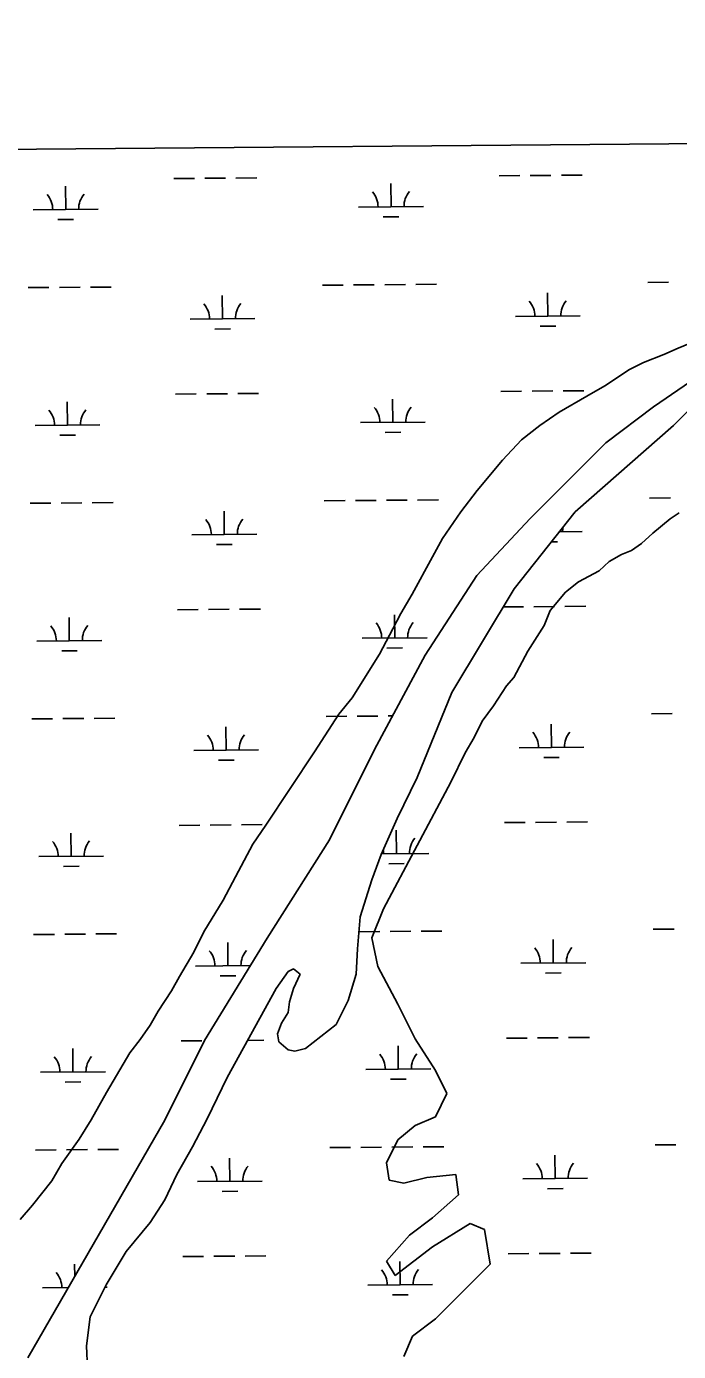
# Model space of a CAD drawing. Extents: x 3568792 to 3606828, y 529143 to 554785.
# Drawn here: x 3580148 to 3581154, y 550936 to 552981 of the extents above; entities that cross this region are included whole.
import ezdxf

# ---------------------------------------------------------------- set-up
doc = ezdxf.new("R2010")
doc.units = 0
for name, color, linetype in [('V-GRID-FRAM', 7, 'Continuous'), ('V-SITE-VEGE', 7, 'Continuous'), ('V-WETL-SWMP', 7, 'Continuous')]:
    doc.layers.add(name, color=color, linetype=linetype)

msp = doc.modelspace()

# ---------------------------------------------------------------- linework, layer by layer
at = {"layer": 'V-GRID-FRAM'}
msp.add_lwpolyline([(3570936, 552713.8), (3602582.8, 552980.8), (3602744.1, 534798.4), (3571081.5, 534531.3), (3570936, 552713.8)], dxfattribs=at)
at = {"layer": 'V-SITE-VEGE'}
for p, q in [((3578563.5, 552778.1), (3582309.5, 552809.7)), ((3581191.2, 552500.1), (3581153.6, 552484.4)), ((3581153.6, 552484.4), (3581131.7, 552474.9)), ((3581100.3, 552462.4), (3581078.4, 552451.4)), ((3581131.7, 552474.9), (3581100.3, 552462.4)), ((3581078.4, 552451.4), (3581040.8, 552426.3)), ((3581040.8, 552426.3), (3581012.6, 552410.6)), ((3581012.6, 552410.6), (3580970.3, 552385.5)), ((3580970.3, 552385.5), (3580940.5, 552365.1)), ((3580940.5, 552365.1), (3580912.3, 552343.1)), ((3580912.3, 552343.1), (3580882.5, 552311.7)), ((3580882.5, 552311.7), (3580843.4, 552264.7)), ((3580843.4, 552264.7), (3580818.3, 552231.7)), ((3580818.3, 552231.7), (3580790.1, 552191)), ((3581114.6, 552199), (3581141.3, 552221)), ((3581141.3, 552221), (3581155.4, 552230.4)), ((3581097.4, 552183.3), (3581114.6, 552199)), ((3580790.1, 552191), (3580774.5, 552162.7)), ((3581066.1, 552166.1), (3581081.7, 552172.4)), ((3581081.7, 552172.4), (3581097.4, 552183.3)), ((3580774.5, 552162.7), (3580743.2, 552104.7)), ((3581031.6, 552141), (3581047.2, 552155.1)), ((3581047.2, 552155.1), (3581066.1, 552166.1)), ((3581000.2, 552123.7), (3581031.6, 552141)), ((3580979.9, 552108), (3581000.2, 552123.7)), ((3580743.2, 552104.7), (3580726, 552074.9)), ((3580956.4, 552079.8), (3580979.9, 552108)), ((3580726, 552074.9), (3580713.4, 552051.4)), ((3580947, 552056.3), (3580956.4, 552079.8)), ((3580713.4, 552051.4), (3580693.1, 552012.2)), ((3580921.9, 552017), (3580947, 552056.3)), ((3580693.1, 552012.2), (3580650.8, 551944.7)), ((3580900, 551976.3), (3580921.9, 552017)), ((3580889.1, 551963.7), (3580900, 551976.3)), ((3580868.7, 551932.4), (3580889.1, 551963.7)), ((3580650.8, 551944.7), (3580630.4, 551919.6)), ((3580851.5, 551908.8), (3580868.7, 551932.4)), ((3580630.4, 551919.6), (3580592.9, 551861.6)), ((3580839, 551883.7), (3580851.5, 551908.8)), ((3580824.9, 551860.2), (3580839, 551883.7)), ((3580592.9, 551861.6), (3580517.7, 551748.7)), ((3580803, 551814.7), (3580824.9, 551860.2)), ((3580699.2, 551619.4), (3580803, 551814.7)), ((3580517.7, 551748.7), (3580497.4, 551718.9)), ((3580497.4, 551718.9), (3580470.7, 551668.7)), ((3580470.7, 551668.7), (3580452, 551632.6)), ((3580452, 551632.6), (3580422.2, 551584)), ((3580681.4, 551574.8), (3580699.2, 551619.4)), ((3580422.2, 551584), (3580406.6, 551552.7)), ((3580690.3, 551530.3), (3580681.4, 551574.8)), ((3580406.6, 551552.7), (3580384.6, 551515)), ((3580721.5, 551472.3), (3580690.3, 551530.3)), ((3580384.6, 551515), (3580372.1, 551493.1)), ((3580372.1, 551493.1), (3580351.8, 551461.7)), ((3580351.8, 551461.7), (3580339.2, 551439.7)), ((3580748.2, 551418.9), (3580721.5, 551472.3)), ((3580339.2, 551439.7), (3580323.6, 551417.8)), ((3580323.6, 551417.8), (3580307.9, 551397.4)), ((3580779.3, 551369.8), (3580748.2, 551418.9)), ((3580307.9, 551397.4), (3580271.9, 551336.2)), ((3580797.1, 551334.2), (3580779.3, 551369.8)), ((3580271.9, 551336.2), (3580248.4, 551293.9)), ((3580779.3, 551298.6), (3580797.1, 551334.2)), ((3580248.4, 551293.9), (3580229.6, 551264.1)), ((3580748.2, 551285.2), (3580779.3, 551298.6)), ((3580721.5, 551262.9), (3580748.2, 551285.2)), ((3580229.6, 551264.1), (3580203, 551226.4)), ((3580703.6, 551227.3), (3580721.5, 551262.9)), ((3580203, 551226.4), (3580187.4, 551199.8)), ((3580708.1, 551200.5), (3580703.6, 551227.3)), ((3580187.4, 551199.8), (3580157.6, 551162.1)), ((3580730.4, 551196.1), (3580708.1, 551200.5)), ((3580766, 551205), (3580730.4, 551196.1)), ((3580810.5, 551209.4), (3580766, 551205)), ((3580815, 551178.3), (3580810.5, 551209.4)), ((3580774.9, 551142.6), (3580815, 551178.3)), ((3580157.6, 551162.1), (3580138.8, 551140.2)), ((3580739.3, 551115.9), (3580774.9, 551142.6)), ((3580832.8, 551133.7), (3580774.9, 551098)), ((3580855, 551124.8), (3580832.8, 551133.7)), ((3580703.6, 551075.8), (3580739.3, 551115.9)), ((3580863.9, 551071.3), (3580855, 551124.8)), ((3580774.9, 551098), (3580717, 551053.5)), ((3580717, 551053.5), (3580703.6, 551075.8)), ((3580779.3, 550986.7), (3580863.9, 551071.3)), ((3580743.7, 550959.9), (3580779.3, 550986.7)), ((3580730.4, 550928.7), (3580743.7, 550959.9))]:
    msp.add_line(p, q, dxfattribs=at)
at = {"layer": 'V-WETL-SWMP'}
for p, q in [((3578506.3, 552777.6), (3587694.5, 552855.2)), ((3580375.6, 552746.2), (3580407.6, 552746.4)), ((3580423.6, 552746.6), (3580455.6, 552746.8)), ((3580471.6, 552747), (3580503.6, 552747.2)), ((3580877.5, 552750.4), (3580909.5, 552750.7)), ((3580925.5, 552750.8), (3580957.5, 552751.1)), ((3580973.5, 552751.2), (3581005.5, 552751.5)), ((3580208.9, 552698.3), (3580208.6, 552734.3)), ((3580710.8, 552702.6), (3580710.5, 552738.6)), ((3580158.9, 552697.9), (3580258.9, 552698.7)), ((3580197, 552682.8), (3580221, 552683)), ((3580660.8, 552702.1), (3580760.8, 552703)), ((3580698.9, 552687), (3580722.9, 552687.2)), ((3580605, 552581.6), (3580637, 552581.9)), ((3580653, 552582), (3580685, 552582.3)), ((3580701, 552582.4), (3580733, 552582.7)), ((3580749, 552582.8), (3580781, 552583.1)), ((3581106.9, 552585.8), (3581138.9, 552586.1)), ((3580151.1, 552577.8), (3580183.1, 552578)), ((3580199.1, 552578.2), (3580231.1, 552578.4)), ((3580247.1, 552578.6), (3580279.1, 552578.8)), ((3580450.8, 552529.5), (3580450.5, 552565.5)), ((3580952.7, 552533.8), (3580952.4, 552569.8)), ((3580400.8, 552529.1), (3580500.8, 552530)), ((3580902.7, 552533.4), (3581002.7, 552534.2)), ((3580438.9, 552514), (3580462.9, 552514.2)), ((3580940.8, 552518.3), (3580964.8, 552518.5)), ((3581201.9, 552453.3), (3581115.9, 552393.8)), ((3580880.3, 552417.7), (3580912.3, 552418)), ((3580928.3, 552418.1), (3580960.3, 552418.4)), ((3580976.3, 552418.5), (3581008.3, 552418.8)), ((3580211.7, 552365.7), (3580211.4, 552401.7)), ((3580378.4, 552413.5), (3580410.4, 552413.8)), ((3580426.4, 552413.9), (3580458.4, 552414.2)), ((3580474.4, 552414.3), (3580506.4, 552414.6)), ((3580713.6, 552369.9), (3580713.3, 552405.9)), ((3581146.6, 552365.1), (3581197.8, 552416.4)), ((3581115.9, 552393.8), (3581042.1, 552338.5)), ((3580161.7, 552365.2), (3580261.7, 552366.1)), ((3580663.6, 552369.5), (3580763.6, 552370.3)), ((3580995, 552231.9), (3581146.6, 552365.1)), ((3580199.8, 552350.1), (3580223.8, 552350.3)), ((3580701.7, 552354.4), (3580725.7, 552354.6)), ((3581042.1, 552338.5), (3580925.3, 552221.7)), ((3580153.9, 552245.1), (3580185.9, 552245.4)), ((3580201.9, 552245.5), (3580233.9, 552245.8)), ((3580249.9, 552245.9), (3580281.9, 552246.2)), ((3580607.8, 552248.9), (3580639.8, 552249.2)), ((3580655.8, 552249.3), (3580687.8, 552249.6)), ((3580703.8, 552249.7), (3580735.8, 552250)), ((3580751.8, 552250.1), (3580783.8, 552250.4)), ((3581109.7, 552253.2), (3581141.7, 552253.4)), ((3580453.6, 552196.9), (3580453.3, 552232.9)), ((3580925.3, 552221.7), (3580843.3, 552133.6)), ((3580900.7, 552113.1), (3580995, 552231.9)), ((3580403.6, 552196.5), (3580503.6, 552197.3)), ((3580905.5, 552200.7), (3580905.7, 552200.7)), ((3580970.6, 552201.2), (3581005.5, 552201.5)), ((3580441.7, 552181.4), (3580465.7, 552181.6)), ((3580958.3, 552185.7), (3580967.6, 552185.8)), ((3580843.3, 552133.6), (3580763.4, 552010.6)), ((3580804.4, 551953.2), (3580900.7, 552113.1)), ((3580381.2, 552080.8), (3580413.2, 552081.1)), ((3580429.2, 552081.2), (3580461.2, 552081.5)), ((3580477.2, 552081.6), (3580509.2, 552081.9)), ((3580716.4, 552037.2), (3580716.1, 552073.2)), ((3580883.8, 552085.1), (3580915.1, 552085.3)), ((3580931.1, 552085.5), (3580963.1, 552085.7)), ((3580979.1, 552085.9), (3581011.1, 552086.2)), ((3580214.5, 552033), (3580214.2, 552069)), ((3580164.5, 552032.6), (3580264.5, 552033.4)), ((3580666.4, 552036.8), (3580766.4, 552037.7)), ((3580202.7, 552017.5), (3580226.7, 552017.7)), ((3580763.4, 552010.6), (3580685.5, 551865.1)), ((3580704.5, 552021.7), (3580728.5, 552021.9)), ((3580751.1, 551822.1), (3580804.4, 551953.2)), ((3580156.7, 551912.4), (3580188.7, 551912.7)), ((3580204.7, 551912.8), (3580236.7, 551913.1)), ((3580252.7, 551913.2), (3580284.7, 551913.5)), ((3580610.6, 551916.3), (3580642.6, 551916.5)), ((3580658.6, 551916.7), (3580690.6, 551916.9)), ((3580706.6, 551917.1), (3580713.3, 551917.1)), ((3581112.5, 551920.5), (3581144.5, 551920.8)), ((3580456.4, 551864.2), (3580456.1, 551900.2)), ((3580958.3, 551868.5), (3580958, 551904.5)), ((3580685.5, 551865.1), (3580615.8, 551725.7)), ((3580908.3, 551868), (3581008.3, 551868.9)), ((3580406.4, 551863.8), (3580506.4, 551864.6)), ((3580444.6, 551848.7), (3580468.6, 551848.9)), ((3580946.4, 551852.9), (3580970.4, 551853.1)), ((3580720.3, 551758.5), (3580751.1, 551822.1)), ((3580384, 551748.2), (3580416, 551748.4)), ((3580432, 551748.6), (3580464, 551748.9)), ((3580480, 551749), (3580512, 551749.3)), ((3580695.7, 551703.2), (3580720.3, 551758.5)), ((3580885.9, 551752.4), (3580917.9, 551752.7)), ((3580933.9, 551752.8), (3580965.9, 551753.1)), ((3580981.9, 551753.2), (3581013.9, 551753.5)), ((3580217.3, 551700.3), (3580217, 551736.3)), ((3580615.8, 551725.7), (3580519.5, 551574.1)), ((3580719.2, 551704.6), (3580718.9, 551740.6)), ((3580681.4, 551664.3), (3580695.7, 551703.2)), ((3580696.3, 551704.4), (3580769.2, 551705)), ((3580167.3, 551699.9), (3580267.3, 551700.8)), ((3580205.5, 551684.8), (3580229.5, 551685)), ((3580707.3, 551689), (3580731.3, 551689.2)), ((3580663, 551606.9), (3580681.4, 551664.3)), ((3580658.9, 551557.7), (3580663, 551606.9)), ((3580159.5, 551579.8), (3580191.5, 551580)), ((3580207.5, 551580.2), (3580239.5, 551580.4)), ((3580255.5, 551580.6), (3580287.5, 551580.9)), ((3580661.4, 551584), (3580693.4, 551584.3)), ((3580709.4, 551584.4), (3580741.4, 551584.7)), ((3580757.4, 551584.8), (3580789.4, 551585.1)), ((3581115.3, 551587.8), (3581147.3, 551588.1)), ((3580519.5, 551574.1), (3580423.2, 551416.3)), ((3580459.2, 551531.6), (3580458.9, 551567.6)), ((3580961.1, 551535.8), (3580960.8, 551571.8)), ((3580656.8, 551518.8), (3580658.9, 551557.7)), ((3580409.2, 551531.1), (3580493.7, 551531.9)), ((3580533.8, 551496.2), (3580552.3, 551522.9)), ((3580552.3, 551522.9), (3580560.5, 551527)), ((3580560.5, 551527), (3580570.7, 551518.8)), ((3580570.7, 551518.8), (3580560.5, 551496.2)), ((3580644.5, 551477.8), (3580656.8, 551518.8)), ((3580911.1, 551535.4), (3581011.1, 551536.2)), ((3580949.3, 551520.3), (3580973.3, 551520.5)), ((3580447.4, 551516), (3580471.4, 551516.2)), ((3580458, 551358.9), (3580533.8, 551496.2)), ((3580560.5, 551496.2), (3580554.3, 551475.7)), ((3580626.1, 551440.9), (3580644.5, 551477.8)), ((3580552.3, 551459.3), (3580542, 551442.9)), ((3580554.3, 551475.7), (3580552.3, 551459.3)), ((3580542, 551442.9), (3580535.9, 551426.5)), ((3580578.9, 551404), (3580626.1, 551440.9)), ((3580423.2, 551416.3), (3580361.7, 551293.3)), ((3580386.8, 551415.5), (3580418.8, 551415.8)), ((3580489.8, 551416.4), (3580514.8, 551416.6)), ((3580535.9, 551426.5), (3580537.9, 551414.2)), ((3580888.7, 551419.7), (3580920.7, 551420)), ((3580936.7, 551420.2), (3580968.7, 551420.4)), ((3580984.7, 551420.6), (3581016.7, 551420.8)), ((3580220.1, 551367.7), (3580219.8, 551403.7)), ((3580537.9, 551414.2), (3580552.3, 551401.9)), ((3580552.3, 551401.9), (3580562.5, 551399.9)), ((3580562.5, 551399.9), (3580578.9, 551404)), ((3580722, 551371.9), (3580721.7, 551407.9)), ((3580170.1, 551367.3), (3580270.1, 551368.1)), ((3580427.3, 551295.4), (3580458, 551358.9)), ((3580672, 551371.5), (3580772, 551372.3)), ((3580710.2, 551356.4), (3580734.2, 551356.6)), ((3580208.3, 551352.1), (3580232.3, 551352.3)), ((3580361.7, 551293.3), (3580150.6, 550926.5)), ((3580404.7, 551252.3), (3580427.3, 551295.4)), ((3580380.1, 551209.3), (3580404.7, 551252.3)), ((3580712.2, 551251.8), (3580744.2, 551252)), ((3580760.2, 551252.2), (3580792.2, 551252.4)), ((3581118.1, 551255.2), (3581150.1, 551255.4)), ((3580162.3, 551247.1), (3580194.3, 551247.4)), ((3580210.3, 551247.5), (3580242.3, 551247.8)), ((3580258.3, 551247.9), (3580290.3, 551248.2)), ((3580462, 551198.9), (3580461.7, 551234.9)), ((3580616.2, 551250.9), (3580648.2, 551251.2)), ((3580664.2, 551251.3), (3580696.2, 551251.6)), ((3580963.9, 551203.1), (3580963.6, 551239.1)), ((3580361.7, 551170.4), (3580380.1, 551209.3)), ((3580412, 551198.5), (3580512, 551199.3)), ((3580913.9, 551202.7), (3581013.9, 551203.6)), ((3580339.1, 551135.5), (3580361.7, 551170.4)), ((3580450.2, 551183.4), (3580474.2, 551183.6)), ((3580952.1, 551187.6), (3580976.1, 551187.8)), ((3580302.3, 551090.4), (3580339.1, 551135.5)), ((3580271.5, 551039.2), (3580302.3, 551090.4)), ((3580222.8, 551051.9), (3580222.6, 551071)), ((3580389.6, 551082.8), (3580421.6, 551083.1)), ((3580437.6, 551083.3), (3580469.6, 551083.5)), ((3580485.6, 551083.7), (3580517.6, 551083.9)), ((3580724.8, 551039.2), (3580724.5, 551075.2)), ((3580891.5, 551087.1), (3580923.5, 551087.4)), ((3580939.5, 551087.5), (3580971.5, 551087.8)), ((3580987.5, 551087.9), (3581019.5, 551088.2)), ((3580172.9, 551034.6), (3580213, 551034.9)), ((3580246.9, 550990), (3580271.5, 551039.2)), ((3580269.6, 551035.4), (3580272.9, 551035.4)), ((3580674.8, 551038.8), (3580774.8, 551039.7)), ((3580713, 551023.7), (3580737, 551023.9)), ((3580240.8, 550944.9), (3580246.9, 550990)), ((3580242.8, 550910.1), (3580240.8, 550944.9))]:
    msp.add_line(p, q, dxfattribs=at)
for centre, start, end in [((3580655.6, 552702.6), 359.7115, 41.2552), ((3580766, 552703.5), 139.7115, 181.2552), ((3580153.7, 552698.3), 359.7115, 41.2552), ((3580264.1, 552699.3), 139.7115, 181.2552), ((3580395.6, 552529.6), 359.7115, 41.2552), ((3580506, 552530.5), 139.7115, 181.2552), ((3580897.5, 552533.8), 359.7115, 41.2552), ((3581007.9, 552534.7), 139.7115, 181.2552), ((3580156.5, 552365.7), 359.7115, 41.2552), ((3580267, 552366.6), 139.7115, 181.2552), ((3580658.4, 552369.9), 359.7115, 41.2552), ((3580768.8, 552370.8), 139.7115, 181.2552), ((3580398.4, 552196.9), 359.7115, 41.2552), ((3580508.9, 552197.8), 139.7115, 181.2552), ((3580900.3, 552201.1), 39.8853, 41.2552), ((3581010.7, 552202.1), 170.1941, 181.2552), ((3580159.3, 552033), 359.7115, 41.2552), ((3580269.8, 552033.9), 139.7115, 181.2552), ((3580661.2, 552037.2), 359.7115, 41.2552), ((3580771.6, 552038.2), 139.7115, 181.2552), ((3580401.2, 551864.2), 359.7115, 41.2552), ((3580511.7, 551865.2), 139.7115, 181.2552), ((3580903.1, 551868.5), 359.7115, 41.2552), ((3581013.6, 551869.4), 139.7115, 181.2552), ((3580162.1, 551700.3), 359.7115, 41.2552), ((3580272.6, 551701.3), 139.7115, 181.2552), ((3580774.5, 551705.5), 139.7115, 181.2552), ((3580664, 551704.6), 359.7115, 8.9444), ((3580905.9, 551535.8), 359.7115, 41.2552), ((3581016.4, 551536.7), 139.7115, 181.2552), ((3580404, 551531.6), 359.7115, 41.2552), ((3580514.5, 551532.5), 139.7115, 181.2552), ((3580666.8, 551371.9), 359.7115, 41.2552), ((3580777.3, 551372.8), 139.7115, 181.2552), ((3580164.9, 551367.7), 359.7115, 41.2552), ((3580275.4, 551368.6), 139.7115, 181.2552), ((3580406.8, 551198.9), 359.7115, 41.2552), ((3580517.3, 551199.8), 139.7115, 181.2552), ((3580908.7, 551203.1), 359.7115, 41.2552), ((3581019.2, 551204.1), 139.7115, 181.2552), ((3580167.7, 551035), 359.7115, 41.2552), ((3580669.6, 551039.3), 359.7115, 41.2552), ((3580780.1, 551040.2), 139.7115, 181.2552)]:
    msp.add_arc(centre, 35.2, start, end, dxfattribs=at)

doc.saveas('drawing.dxf')
